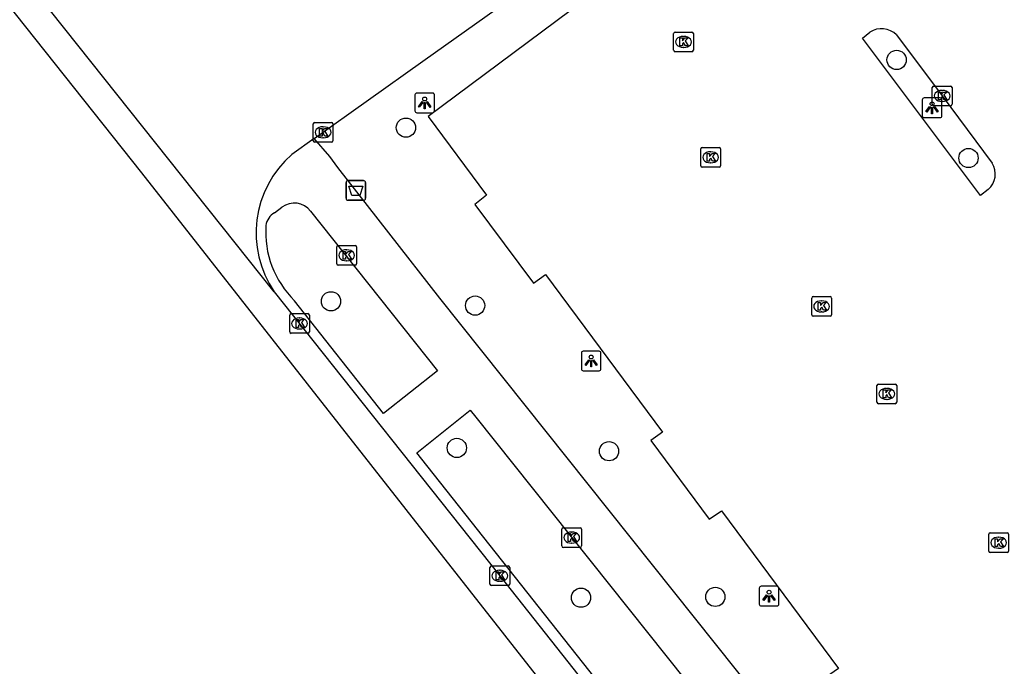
# Model space of a CAD drawing. Extents: x 160664 to 161506, y 382245 to 383288.
# Drawn here: x 161158.3 to 161208.6, y 382615.1 to 382647.9 of the extents above; entities that cross this region are included whole.
import ezdxf

# ---------------------------------------------------------------- set-up
doc = ezdxf.new("R2010")
doc.units = 0
for name, color, linetype in [('IMGEO_Afvalbak', 7, 'Continuous'), ('IMGEO_Boom', 7, 'Continuous'), ('IMGEO_Kolk', 7, 'Continuous'), ('IMGEO_Lichtpunt', 7, 'Continuous'), ('IMGEO_Parkeervlak_open', 7, 'Continuous'), ('IMGEO_Rijbaan_lokaal_gesloten', 7, 'Continuous'), ('IMGEO_Rijbaan_lokaal_open', 7, 'Continuous'), ('IMGEO_Voetpad_open', 7, 'Continuous')]:
    doc.layers.add(name, color=color, linetype=linetype)

msp = doc.modelspace()

# ---------------------------------------------------------------- linework, layer by layer
at = {"layer": 'IMGEO_Afvalbak'}
for p, q in [((161174.864, 382638.849), (161174.864, 382639.649)), ((161174.864, 382639.649), (161174.864, 382638.849)), ((161174.964, 382639.749), (161175.754, 382639.749)), ((161175.754, 382639.749), (161174.964, 382639.749)), ((161175.854, 382639.649), (161175.854, 382638.849)), ((161175.854, 382638.849), (161175.854, 382639.649)), ((161175.754, 382638.749), (161174.964, 382638.749)), ((161174.964, 382638.749), (161175.754, 382638.749))]:
    msp.add_line(p, q, dxfattribs=at)
msp.add_lwpolyline([(161175.007, 382639.463), (161175.711, 382639.463), (161175.562, 382638.993), (161175.156, 382638.993), (161175.007, 382639.463)], dxfattribs=at)
for centre, start, end in [((161174.964, 382639.649), 90, 180), ((161174.964, 382639.649), 90, 180), ((161175.754, 382639.649), 0, 90), ((161175.754, 382639.649), 360, 90), ((161174.964, 382638.849), 180, 270), ((161174.964, 382638.849), 180, 270), ((161175.754, 382638.849), 270, 0), ((161175.754, 382638.849), 270, 0)]:
    msp.add_arc(centre, 0.1, start, end, dxfattribs=at)
at = {"layer": 'IMGEO_Boom'}
for centre in [(161202.826, 382645.881), (161177.907, 382642.44), (161206.476, 382640.896), (161174.1, 382633.617), (161181.42, 382633.4), (161180.492, 382626.168), (161188.22, 382626), (161186.797, 382618.559), (161193.62, 382618.6)]:
    msp.add_circle(centre, 0.489, dxfattribs=at)
at = {"layer": 'IMGEO_Kolk'}
for p, q in [((161191.503, 382646.371), (161191.503, 382647.223)), ((161191.578, 382647.297), (161192.43, 382647.297)), ((161192.504, 382647.223), (161192.504, 382646.371)), ((161191.991, 382647.077), (161192.016, 382647.077)), ((161192.43, 382646.297), (161191.578, 382646.297)), ((161192.014, 382646.517), (161191.989, 382646.517)), ((161204.638, 382643.625), (161204.638, 382644.477)), ((161204.713, 382644.551), (161205.565, 382644.551)), ((161205.126, 382644.331), (161205.151, 382644.331)), ((161205.639, 382644.477), (161205.639, 382643.625)), ((161205.149, 382643.771), (161205.124, 382643.771)), ((161205.565, 382643.551), (161204.713, 382643.551)), ((161173.201, 382641.777), (161173.201, 382642.629)), ((161173.276, 382642.703), (161174.128, 382642.703)), ((161174.202, 382642.629), (161174.202, 382641.777)), ((161173.689, 382642.483), (161173.714, 382642.483)), ((161174.128, 382641.703), (161173.276, 382641.703)), ((161173.712, 382641.923), (161173.687, 382641.923)), ((161192.881, 382640.507), (161192.881, 382641.359)), ((161192.956, 382641.433), (161193.808, 382641.433)), ((161193.369, 382641.213), (161193.394, 382641.213)), ((161193.882, 382641.359), (161193.882, 382640.507)), ((161193.392, 382640.653), (161193.367, 382640.653)), ((161193.808, 382640.433), (161192.956, 382640.433)), ((161174.396, 382635.528), (161174.396, 382636.38)), ((161174.471, 382636.454), (161175.323, 382636.454)), ((161174.884, 382636.234), (161174.909, 382636.234)), ((161175.397, 382636.38), (161175.397, 382635.528)), ((161174.907, 382635.674), (161174.882, 382635.674)), ((161175.323, 382635.454), (161174.471, 382635.454)), ((161198.516, 382632.933), (161198.516, 382633.785)), ((161198.591, 382633.859), (161199.443, 382633.859)), ((161199.004, 382633.639), (161199.029, 382633.639)), ((161199.517, 382633.785), (161199.517, 382632.933)), ((161199.027, 382633.079), (161199.002, 382633.079)), ((161172.003, 382632.064), (161172.003, 382632.916)), ((161172.078, 382632.99), (161172.93, 382632.99)), ((161172.491, 382632.77), (161172.516, 382632.77)), ((161173.004, 382632.916), (161173.004, 382632.064)), ((161199.443, 382632.859), (161198.591, 382632.859)), ((161172.514, 382632.21), (161172.489, 382632.21)), ((161172.93, 382631.99), (161172.078, 382631.99)), ((161201.828, 382628.488), (161201.828, 382629.34)), ((161201.903, 382629.414), (161202.755, 382629.414)), ((161202.316, 382629.194), (161202.341, 382629.194)), ((161202.829, 382629.34), (161202.829, 382628.488)), ((161202.339, 382628.634), (161202.314, 382628.634)), ((161202.755, 382628.414), (161201.903, 382628.414)), ((161185.826, 382621.186), (161185.826, 382622.038)), ((161185.901, 382622.112), (161186.753, 382622.112)), ((161186.827, 382622.038), (161186.827, 382621.186)), ((161186.314, 382621.892), (161186.339, 382621.892)), ((161207.508, 382620.928), (161207.508, 382621.78)), ((161207.583, 382621.854), (161208.435, 382621.854)), ((161207.996, 382621.634), (161208.021, 382621.634)), ((161208.509, 382621.78), (161208.509, 382620.928)), ((161186.753, 382621.112), (161185.901, 382621.112)), ((161186.337, 382621.332), (161186.312, 382621.332)), ((161208.019, 382621.074), (161207.994, 382621.074)), ((161208.435, 382620.854), (161207.583, 382620.854)), ((161182.175, 382619.245), (161182.175, 382620.097)), ((161182.25, 382620.171), (161183.102, 382620.171)), ((161182.663, 382619.951), (161182.688, 382619.951)), ((161183.176, 382620.097), (161183.176, 382619.245)), ((161183.102, 382619.171), (161182.25, 382619.171)), ((161182.686, 382619.391), (161182.661, 382619.391))]:
    msp.add_line(p, q, dxfattribs=at)
for points in [[(161191.503, 382646.371), (161191.503, 382647.223)], [(161191.578, 382647.297), (161192.43, 382647.297)], [(161192.504, 382647.223), (161192.504, 382646.371)], [(161191.824, 382646.997), (161191.947, 382646.997), (161191.947, 382646.846), (161192.077, 382646.997), (161192.241, 382646.997), (161192.095, 382646.846), (161192.248, 382646.597), (161192.096, 382646.597), (161192.011, 382646.761), (161191.947, 382646.694), (161191.947, 382646.597), (161191.824, 382646.597), (161191.824, 382646.997)], [(161192.43, 382646.297), (161191.578, 382646.297)], [(161204.638, 382643.625), (161204.638, 382644.477)], [(161204.713, 382644.551), (161205.565, 382644.551)], [(161204.959, 382644.251), (161205.082, 382644.251), (161205.082, 382644.1), (161205.212, 382644.251), (161205.376, 382644.251), (161205.23, 382644.1), (161205.383, 382643.851), (161205.231, 382643.851), (161205.146, 382644.015), (161205.082, 382643.948), (161205.082, 382643.851), (161204.959, 382643.851), (161204.959, 382644.251)], [(161205.639, 382644.477), (161205.639, 382643.625)], [(161205.565, 382643.551), (161204.713, 382643.551)], [(161173.201, 382641.777), (161173.201, 382642.629)], [(161173.276, 382642.703), (161174.128, 382642.703)], [(161174.202, 382642.629), (161174.202, 382641.777)], [(161173.522, 382642.403), (161173.645, 382642.403), (161173.645, 382642.252), (161173.775, 382642.403), (161173.939, 382642.403), (161173.793, 382642.252), (161173.946, 382642.003), (161173.794, 382642.003), (161173.709, 382642.167), (161173.645, 382642.1), (161173.645, 382642.003), (161173.522, 382642.003), (161173.522, 382642.403)], [(161174.128, 382641.703), (161173.276, 382641.703)], [(161192.881, 382640.507), (161192.881, 382641.359)], [(161192.956, 382641.433), (161193.808, 382641.433)], [(161193.202, 382641.133), (161193.325, 382641.133), (161193.325, 382640.982), (161193.455, 382641.133), (161193.619, 382641.133), (161193.473, 382640.982), (161193.626, 382640.733), (161193.474, 382640.733), (161193.389, 382640.897), (161193.325, 382640.83), (161193.325, 382640.733), (161193.202, 382640.733), (161193.202, 382641.133)], [(161193.882, 382641.359), (161193.882, 382640.507)], [(161193.808, 382640.433), (161192.956, 382640.433)], [(161174.396, 382635.528), (161174.396, 382636.38)], [(161174.471, 382636.454), (161175.323, 382636.454)], [(161174.717, 382636.154), (161174.84, 382636.154), (161174.84, 382636.003), (161174.97, 382636.154), (161175.134, 382636.154), (161174.988, 382636.003), (161175.141, 382635.754), (161174.989, 382635.754), (161174.904, 382635.918), (161174.84, 382635.851), (161174.84, 382635.754), (161174.717, 382635.754), (161174.717, 382636.154)], [(161175.397, 382636.38), (161175.397, 382635.528)], [(161175.323, 382635.454), (161174.471, 382635.454)], [(161198.516, 382632.933), (161198.516, 382633.785)], [(161198.591, 382633.859), (161199.443, 382633.859)], [(161198.837, 382633.559), (161198.96, 382633.559), (161198.96, 382633.408), (161199.09, 382633.559), (161199.254, 382633.559), (161199.108, 382633.408), (161199.261, 382633.159), (161199.109, 382633.159), (161199.024, 382633.323), (161198.96, 382633.256), (161198.96, 382633.159), (161198.837, 382633.159), (161198.837, 382633.559)], [(161199.517, 382633.785), (161199.517, 382632.933)], [(161172.003, 382632.064), (161172.003, 382632.916)], [(161172.078, 382632.99), (161172.93, 382632.99)], [(161172.324, 382632.69), (161172.447, 382632.69), (161172.447, 382632.539), (161172.577, 382632.69), (161172.741, 382632.69), (161172.595, 382632.539), (161172.748, 382632.29), (161172.596, 382632.29), (161172.511, 382632.454), (161172.447, 382632.387), (161172.447, 382632.29), (161172.324, 382632.29), (161172.324, 382632.69)], [(161173.004, 382632.916), (161173.004, 382632.064)], [(161199.443, 382632.859), (161198.591, 382632.859)], [(161172.93, 382631.99), (161172.078, 382631.99)], [(161201.828, 382628.488), (161201.828, 382629.34)], [(161201.903, 382629.414), (161202.755, 382629.414)], [(161202.149, 382629.114), (161202.272, 382629.114), (161202.272, 382628.963), (161202.402, 382629.114), (161202.566, 382629.114), (161202.42, 382628.963), (161202.573, 382628.714), (161202.421, 382628.714), (161202.336, 382628.878), (161202.272, 382628.811), (161202.272, 382628.714), (161202.149, 382628.714), (161202.149, 382629.114)], [(161202.829, 382629.34), (161202.829, 382628.488)], [(161202.755, 382628.414), (161201.903, 382628.414)], [(161185.826, 382621.186), (161185.826, 382622.038)], [(161185.901, 382622.112), (161186.753, 382622.112)], [(161186.827, 382622.038), (161186.827, 382621.186)], [(161186.147, 382621.812), (161186.27, 382621.812), (161186.27, 382621.661), (161186.4, 382621.812), (161186.564, 382621.812), (161186.418, 382621.661), (161186.571, 382621.412), (161186.419, 382621.412), (161186.334, 382621.576), (161186.27, 382621.509), (161186.27, 382621.412), (161186.147, 382621.412), (161186.147, 382621.812)], [(161207.508, 382620.928), (161207.508, 382621.78)], [(161207.583, 382621.854), (161208.435, 382621.854)], [(161207.829, 382621.554), (161207.952, 382621.554), (161207.952, 382621.403), (161208.082, 382621.554), (161208.246, 382621.554), (161208.1, 382621.403), (161208.253, 382621.154), (161208.101, 382621.154), (161208.016, 382621.318), (161207.952, 382621.251), (161207.952, 382621.154), (161207.829, 382621.154), (161207.829, 382621.554)], [(161208.509, 382621.78), (161208.509, 382620.928)], [(161186.753, 382621.112), (161185.901, 382621.112)], [(161208.435, 382620.854), (161207.583, 382620.854)], [(161182.175, 382619.245), (161182.175, 382620.097)], [(161182.25, 382620.171), (161183.102, 382620.171)], [(161183.176, 382620.097), (161183.176, 382619.245)], [(161182.496, 382619.871), (161182.619, 382619.871), (161182.619, 382619.72), (161182.749, 382619.871), (161182.913, 382619.871), (161182.767, 382619.72), (161182.92, 382619.471), (161182.768, 382619.471), (161182.683, 382619.635), (161182.619, 382619.568), (161182.619, 382619.471), (161182.496, 382619.471), (161182.496, 382619.871)], [(161183.102, 382619.171), (161182.25, 382619.171)]]:
    msp.add_lwpolyline(points, dxfattribs=at)
for centre, start, end in [((161191.58, 382647.221), 91.552, 178.448), ((161191.58, 382647.221), 91.552, 178.448), ((161192.428, 382647.221), 1.552, 88.448), ((161192.428, 382647.221), 1.552, 88.448), ((161191.58, 382646.373), 181.552, 268.448), ((161191.58, 382646.373), 181.552, 268.448), ((161192.428, 382646.373), 271.552, 358.448), ((161192.428, 382646.373), 271.552, 358.448), ((161204.715, 382644.475), 91.552, 178.448), ((161204.715, 382644.475), 91.552, 178.448), ((161205.563, 382644.475), 1.552, 88.448), ((161205.563, 382644.475), 1.552, 88.448), ((161204.715, 382643.627), 181.552, 268.448), ((161204.715, 382643.627), 181.552, 268.448), ((161205.563, 382643.627), 271.552, 358.448), ((161205.563, 382643.627), 271.552, 358.448), ((161173.278, 382642.627), 91.552, 178.448), ((161173.278, 382642.627), 91.552, 178.448), ((161174.126, 382642.627), 1.552, 88.448), ((161174.126, 382642.627), 1.552, 88.448), ((161173.278, 382641.779), 181.552, 268.448), ((161173.278, 382641.779), 181.552, 268.448), ((161174.126, 382641.779), 271.552, 358.448), ((161174.126, 382641.779), 271.552, 358.448), ((161192.958, 382641.357), 91.552, 178.448), ((161192.958, 382641.357), 91.552, 178.448), ((161193.806, 382641.357), 1.552, 88.448), ((161193.806, 382641.357), 1.552, 88.448), ((161192.958, 382640.509), 181.552, 268.448), ((161192.958, 382640.509), 181.552, 268.448), ((161193.806, 382640.509), 271.552, 358.448), ((161193.806, 382640.509), 271.552, 358.448), ((161174.473, 382636.378), 91.552, 178.448), ((161174.473, 382636.378), 91.552, 178.448), ((161175.321, 382636.378), 1.552, 88.448), ((161175.321, 382636.378), 1.552, 88.448), ((161174.473, 382635.53), 181.552, 268.448), ((161174.473, 382635.53), 181.552, 268.448), ((161175.321, 382635.53), 271.552, 358.448), ((161175.321, 382635.53), 271.552, 358.448), ((161198.593, 382633.783), 91.552, 178.448), ((161198.593, 382633.783), 91.552, 178.448), ((161199.441, 382633.783), 1.552, 88.448), ((161199.441, 382633.783), 1.552, 88.448), ((161172.08, 382632.914), 91.552, 178.448), ((161172.08, 382632.914), 91.552, 178.448), ((161172.928, 382632.914), 1.552, 88.448), ((161172.928, 382632.914), 1.552, 88.448), ((161198.593, 382632.935), 181.552, 268.448), ((161198.593, 382632.935), 181.552, 268.448), ((161199.441, 382632.935), 271.552, 358.448), ((161199.441, 382632.935), 271.552, 358.448), ((161172.08, 382632.066), 181.552, 268.448), ((161172.08, 382632.066), 181.552, 268.448), ((161172.928, 382632.066), 271.552, 358.448), ((161172.928, 382632.066), 271.552, 358.448), ((161201.905, 382629.338), 91.552, 178.448), ((161201.905, 382629.338), 91.552, 178.448), ((161202.753, 382629.338), 1.552, 88.448), ((161202.753, 382629.338), 1.552, 88.448), ((161201.905, 382628.49), 181.552, 268.448), ((161201.905, 382628.49), 181.552, 268.448), ((161202.753, 382628.49), 271.552, 358.448), ((161202.753, 382628.49), 271.552, 358.448), ((161185.903, 382622.036), 91.552, 178.448), ((161185.903, 382622.036), 91.552, 178.448), ((161186.751, 382622.036), 1.552, 88.448), ((161186.751, 382622.036), 1.552, 88.448), ((161207.585, 382621.778), 91.552, 178.448), ((161207.585, 382621.778), 91.552, 178.448), ((161208.433, 382621.778), 1.552, 88.448), ((161208.433, 382621.778), 1.552, 88.448), ((161185.903, 382621.188), 181.552, 268.448), ((161185.903, 382621.188), 181.552, 268.448), ((161186.751, 382621.188), 271.552, 358.448), ((161186.751, 382621.188), 271.552, 358.448), ((161207.585, 382620.93), 181.552, 268.448), ((161207.585, 382620.93), 181.552, 268.448), ((161208.433, 382620.93), 271.552, 358.448), ((161208.433, 382620.93), 271.552, 358.448), ((161182.252, 382620.095), 91.552, 178.448), ((161182.252, 382620.095), 91.552, 178.448), ((161183.1, 382620.095), 1.552, 88.448), ((161183.1, 382620.095), 1.552, 88.448), ((161182.252, 382619.247), 181.552, 268.448), ((161182.252, 382619.247), 181.552, 268.448), ((161183.1, 382619.247), 271.552, 358.448), ((161183.1, 382619.247), 271.552, 358.448)]:
    msp.add_arc(centre, 0.0765, start, end, dxfattribs=at)
for centre, major_axis, ratio, start_param, end_param in [((161191.99, 382646.797), (-0.387, 0.002), 0.722429, 4.712389, 7.853982), ((161192.015, 382646.797), (-0.39, 0.002), 0.717154, 1.570796, 4.712389), ((161205.125, 382644.051), (-0.387, 0.002), 0.722429, 4.712389, 7.853982), ((161205.15, 382644.051), (-0.39, 0.002), 0.717154, 1.570796, 4.712389), ((161173.688, 382642.203), (-0.387, 0.002), 0.722429, 4.712389, 7.853982), ((161173.713, 382642.203), (-0.39, 0.002), 0.717154, 1.570796, 4.712389), ((161193.368, 382640.933), (-0.387, 0.002), 0.722429, 4.712389, 7.853982), ((161193.393, 382640.933), (-0.39, 0.002), 0.717154, 1.570796, 4.712389), ((161174.883, 382635.954), (-0.387, 0.002), 0.722429, 4.712389, 7.853982), ((161174.908, 382635.954), (-0.39, 0.002), 0.717154, 1.570796, 4.712389), ((161199.003, 382633.359), (-0.387, 0.002), 0.722429, 4.712389, 7.853982), ((161199.028, 382633.359), (-0.39, 0.002), 0.717154, 1.570796, 4.712389), ((161172.49, 382632.49), (-0.387, 0.002), 0.722429, 4.712389, 7.853982), ((161172.515, 382632.49), (-0.39, 0.002), 0.717154, 1.570796, 4.712389), ((161202.315, 382628.914), (-0.387, 0.002), 0.722429, 4.712389, 7.853982), ((161202.34, 382628.914), (-0.39, 0.002), 0.717154, 1.570796, 4.712389), ((161186.313, 382621.612), (-0.387, 0.002), 0.722429, 4.712389, 7.853982), ((161186.338, 382621.612), (-0.39, 0.002), 0.717154, 1.570796, 4.712389), ((161207.995, 382621.354), (-0.387, 0.002), 0.722429, 4.712389, 7.853982), ((161208.02, 382621.354), (-0.39, 0.002), 0.717154, 1.570796, 4.712389), ((161182.662, 382619.671), (-0.387, 0.002), 0.722429, 4.712389, 7.853982), ((161182.687, 382619.671), (-0.39, 0.002), 0.717154, 1.570796, 4.712389)]:
    msp.add_ellipse(centre, major_axis=major_axis, ratio=ratio, start_param=start_param, end_param=end_param, dxfattribs=at)
at = {"layer": 'IMGEO_Lichtpunt'}
for p, q in [((161178.361, 382644.099), (161178.361, 382643.292)), ((161178.361, 382644.099), (161178.361, 382643.292)), ((161179.263, 382644.194), (161178.455, 382644.194)), ((161179.263, 382644.194), (161178.455, 382644.194)), ((161179.357, 382643.292), (161179.357, 382644.099)), ((161179.357, 382643.292), (161179.357, 382644.099)), ((161204.129, 382643.853), (161204.129, 382643.046)), ((161204.129, 382643.853), (161204.129, 382643.046)), ((161205.031, 382643.948), (161204.223, 382643.948)), ((161205.031, 382643.948), (161204.223, 382643.948)), ((161205.125, 382643.046), (161205.125, 382643.853)), ((161205.125, 382643.046), (161205.125, 382643.853)), ((161178.455, 382643.198), (161179.263, 382643.198)), ((161178.455, 382643.198), (161179.263, 382643.198)), ((161204.223, 382642.952), (161205.031, 382642.952)), ((161204.223, 382642.952), (161205.031, 382642.952)), ((161187.717, 382631.083), (161186.909, 382631.083)), ((161187.717, 382631.083), (161186.909, 382631.083)), ((161186.815, 382630.988), (161186.815, 382630.181)), ((161186.815, 382630.988), (161186.815, 382630.181)), ((161187.811, 382630.181), (161187.811, 382630.988)), ((161187.811, 382630.181), (161187.811, 382630.988)), ((161186.909, 382630.087), (161187.717, 382630.087)), ((161186.909, 382630.087), (161187.717, 382630.087)), ((161195.849, 382619.042), (161195.849, 382618.235)), ((161195.849, 382619.042), (161195.849, 382618.235)), ((161196.751, 382619.137), (161195.943, 382619.137)), ((161196.751, 382619.137), (161195.943, 382619.137)), ((161196.845, 382618.235), (161196.845, 382619.042)), ((161196.845, 382618.235), (161196.845, 382619.042)), ((161195.943, 382618.141), (161196.751, 382618.141)), ((161195.943, 382618.141), (161196.751, 382618.141))]:
    msp.add_line(p, q, dxfattribs=at)
for points in [[(161178.735, 382643.763), (161178.774, 382643.735), (161178.586, 382643.473), (161178.548, 382643.5), (161178.735, 382643.763)], [(161178.837, 382643.715), (161178.884, 382643.715), (161178.884, 382643.393), (161178.837, 382643.393), (161178.837, 382643.715)], [(161178.947, 382643.735), (161178.985, 382643.762), (161179.172, 382643.5), (161179.133, 382643.472), (161178.947, 382643.735)], [(161204.503, 382643.517), (161204.542, 382643.489), (161204.354, 382643.227), (161204.316, 382643.254), (161204.503, 382643.517)], [(161204.605, 382643.469), (161204.652, 382643.469), (161204.652, 382643.147), (161204.605, 382643.147), (161204.605, 382643.469)], [(161204.715, 382643.489), (161204.753, 382643.516), (161204.94, 382643.254), (161204.901, 382643.226), (161204.715, 382643.489)], [(161187.189, 382630.652), (161187.228, 382630.624), (161187.04, 382630.362), (161187.002, 382630.389), (161187.189, 382630.652)], [(161187.291, 382630.604), (161187.338, 382630.604), (161187.338, 382630.282), (161187.291, 382630.282), (161187.291, 382630.604)], [(161187.401, 382630.624), (161187.439, 382630.651), (161187.626, 382630.389), (161187.587, 382630.361), (161187.401, 382630.624)], [(161196.223, 382618.706), (161196.262, 382618.678), (161196.074, 382618.416), (161196.036, 382618.443), (161196.223, 382618.706)], [(161196.325, 382618.658), (161196.372, 382618.658), (161196.372, 382618.336), (161196.325, 382618.336), (161196.325, 382618.658)], [(161196.435, 382618.678), (161196.473, 382618.705), (161196.66, 382618.443), (161196.621, 382618.415), (161196.435, 382618.678)]]:
    msp.add_lwpolyline(points, dxfattribs=at)
for centre in [(161178.86, 382643.897), (161204.628, 382643.651), (161187.314, 382630.786), (161196.348, 382618.84)]:
    msp.add_circle(centre, 0.0994, dxfattribs=at)
for centre, start, end in [((161178.455, 382644.099), 90, 180), ((161178.455, 382644.099), 90, 180), ((161179.263, 382644.099), 0, 90), ((161179.263, 382644.099), 0, 90), ((161204.223, 382643.853), 90, 180), ((161204.223, 382643.853), 90, 180), ((161205.031, 382643.853), 0, 90), ((161205.031, 382643.853), 0, 90), ((161178.455, 382643.292), 180, 270), ((161178.455, 382643.292), 180, 270), ((161179.263, 382643.292), 270, 0), ((161179.263, 382643.292), 270, 360), ((161204.223, 382643.046), 180, 270), ((161204.223, 382643.046), 180, 270), ((161205.031, 382643.046), 270, 0), ((161205.031, 382643.046), 270, 360), ((161186.909, 382630.988), 90, 180), ((161186.909, 382630.988), 90, 180), ((161187.717, 382630.988), 0, 90), ((161187.717, 382630.988), 0, 90), ((161186.909, 382630.181), 180, 270), ((161186.909, 382630.181), 180, 270), ((161187.717, 382630.181), 270, 0), ((161187.717, 382630.181), 270, 360), ((161195.943, 382619.042), 90, 180), ((161195.943, 382619.042), 90, 180), ((161196.751, 382619.042), 0, 90), ((161196.751, 382619.042), 0, 90), ((161195.943, 382618.235), 180, 270), ((161195.943, 382618.235), 180, 270), ((161196.751, 382618.235), 270, 0), ((161196.751, 382618.235), 270, 360)]:
    msp.add_arc(centre, 0.0946, start, end, dxfattribs=at)
at = {"layer": 'IMGEO_Parkeervlak_open'}
for points in [[(161198.244, 382658.937), (161198.969, 382657.853), (161191.181, 382652.043), (161191.614, 382651.433), (161189.604, 382649.952), (161189.158, 382650.555), (161179.033, 382643.01), (161181.997, 382639.003), (161181.404, 382638.542), (161184.38, 382634.544), (161184.997, 382634.987), (161190.936, 382626.972), (161190.337, 382626.542), (161193.31, 382622.545), (161193.933, 382622.971), (161199.868, 382614.966), (161199.271, 382614.533), (161202.245, 382610.531), (161202.862, 382610.955), (161205.831, 382606.983), (161208.215, 382608.758)], [(161207.479, 382639.294), (161207.086, 382638.995), (161201.096, 382646.986), (161201.466, 382647.284)], [(161202.82, 382647.149), (161205.139, 382644.051)], [(161205.139, 382644.051), (161207.684, 382640.638)]]:
    msp.add_lwpolyline(points, dxfattribs=at)
for centre, radius, start, end in [((161202.063, 382646.417), 1.052, 44.0314, 124.581), ((161206.766, 382640.09), 1.069, 311.8343, 30.8208)]:
    msp.add_arc(centre, radius, start, end, dxfattribs=at)
at = {"layer": 'IMGEO_Rijbaan_lokaal_gesloten'}
for points in [[(161310.278, 382447.544), (161304.612, 382455.142), (161297.291, 382464.927), (161268.488, 382503.419), (161231.992, 382552.35), (161208.42, 382583.573), (161189.555, 382608.225), (161164.493, 382640.145), (161139.478, 382671.646), (161125.431, 382689.32)], [(161171.214, 382634.095), (161157.191, 382651.71)], [(161171.214, 382634.095), (161182.671, 382619.671), (161197.573, 382600.814), (161204.23, 382591.964), (161212.129, 382581.341), (161217.812, 382573.798), (161227.441, 382560.894), (161235.126, 382550.549), (161249.092, 382531.959)]]:
    msp.add_lwpolyline(points, dxfattribs=at)
at = {"layer": 'IMGEO_Rijbaan_lokaal_open'}
for points in [[(161173.251, 382641.894), (161178.77, 382645.817), (161191.196, 382654.655), (161198.244, 382658.937)], [(161173.251, 382641.894), (161172.111, 382641.083)]]:
    msp.add_lwpolyline(points, dxfattribs=at)
msp.add_arc((161175.621, 382637.081), 5.323, 131.2488, 214.1219, dxfattribs=at)
at = {"layer": 'IMGEO_Voetpad_open'}
for points in [[(161206.839, 382599.523), (161205.491, 382601.333), (161179.62, 382633.783), (161174.451, 382640.413), (161174.046, 382640.966), (161173.251, 382641.894)], [(161171.227, 382638.109), (161171.609, 382638.402)], [(161173.068, 382638.199), (161179.503, 382630.088), (161176.762, 382627.922)], [(161176.762, 382627.922), (161172.253, 382633.649)], [(161248.32, 382533.837), (161239.915, 382545.128), (161204.686, 382592.455), (161202.593, 382595.197), (161198.176, 382600.985), (161178.714, 382625.592), (161178.456, 382625.918), (161181.17, 382628.081), (161181.448, 382627.732), (161200.82, 382603.421), (161205.372, 382597.318), (161242.643, 382547.349)]]:
    msp.add_lwpolyline(points, dxfattribs=at)
for centre, radius, start, end in [((161172.233, 382637.544), 1.061, 38.1197, 126.0381), ((161171.655, 382637.355), 0.867, 119.5721, 172.2626), ((161175.658, 382637.136), 4.874, 176.0448, 225.6803)]:
    msp.add_arc(centre, radius, start, end, dxfattribs=at)

doc.saveas('drawing.dxf')
